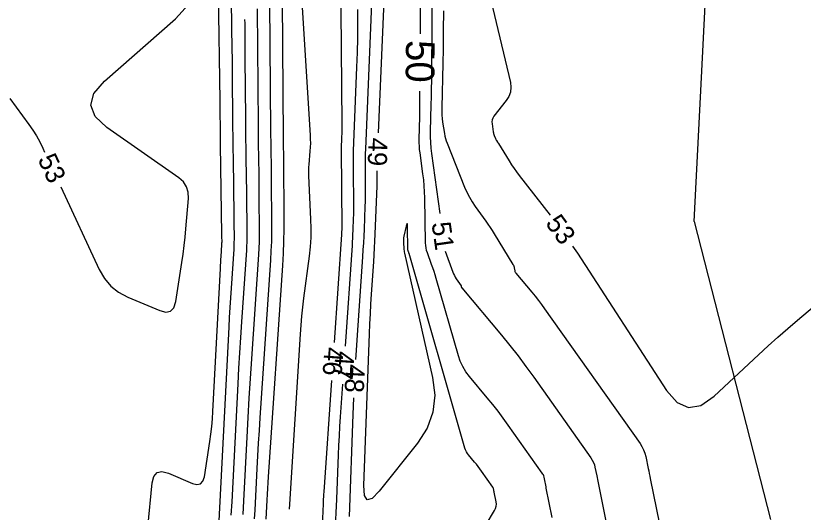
# Model space of a CAD drawing. Extents: x 2384780 to 2405861, y 547869 to 573706.
# Drawn here: x 2395701.8 to 2395784.3, y 554910.1 to 554962 of the extents above; entities that cross this region are included whole.
import ezdxf

# ---------------------------------------------------------------- set-up
doc = ezdxf.new("R2010")
doc.units = 0
for name, color, linetype in [('Old_Level_60', 7, 'Continuous'), ('Old_Level_61', 7, 'Continuous'), ('Old_Level_63', 7, 'Continuous'), ('Prop Buffer Zone 1', 7, 'Continuous')]:
    doc.layers.add(name, color=color, linetype=linetype)

msp = doc.modelspace()

# ---------------------------------------------------------------- linework, layer by layer
at = {"layer": 'Old_Level_60'}
for points in [[(2395735.20625, 554927.8585), (2395735.98675, 554939.1555), (2395735.99125, 554939.226), (2395735.99525, 554939.29675), (2395735.999, 554939.36725), (2395736.00175, 554939.438), (2395736.01075, 554939.669), (2395736.01225, 554939.7185), (2395736.0135, 554939.768), (2395736.014, 554939.8175), (2395736.014, 554939.86725), (2395735.96275, 554948.089), (2395735.96275, 554948.3455), (2395735.96575, 554948.60175), (2395735.972, 554948.858), (2395735.981, 554949.1145), (2395736.016, 554949.9515), (2395736.0225, 554950.13075), (2395736.0265, 554950.31025), (2395736.0285, 554950.48975), (2395736.028, 554950.66925), (2395735.78325, 554978.6085)], [(2395723.123, 554909.17025), (2395724.1735, 554929.43975), (2395724.2285, 554930.46425), (2395724.2875, 554931.4885), (2395724.3505, 554932.51225), (2395724.41725, 554933.536), (2395724.692, 554937.61975), (2395724.71225, 554937.9665), (2395724.72575, 554938.31325), (2395724.73275, 554938.6605), (2395724.7335, 554939.00775), (2395724.725, 554940.14225), (2395724.72275, 554940.3855), (2395724.72025, 554940.6285), (2395724.7175, 554940.87175), (2395724.714, 554941.11475), (2395724.62525, 554947.06175), (2395724.6095, 554948.1915), (2395724.59575, 554949.321), (2395724.584, 554950.4505), (2395724.5745, 554951.58025), (2395724.5465, 554955.27025), (2395724.53975, 554956.061), (2395724.532, 554956.85175), (2395724.5225, 554957.6425), (2395724.512, 554958.43325), (2395724.25525, 554976.42975)], [(2395730.98475, 554976.337), (2395732.66675, 554949.5555), (2395732.68525, 554949.13125), (2395732.68775, 554948.70725), (2395732.674, 554948.2835), (2395732.64425, 554947.86), (2395732.5205, 554946.4765), (2395732.49925, 554946.18), (2395732.488, 554945.88325), (2395732.48725, 554945.5865), (2395732.4965, 554945.28925), (2395732.7185, 554940.7555), (2395732.74425, 554939.785), (2395732.7265, 554938.816), (2395732.6655, 554937.849), (2395732.56075, 554936.8835), (2395731.98575, 554932.4935), (2395731.8705, 554931.552), (2395731.77125, 554930.609), (2395731.68775, 554929.6645), (2395731.62, 554928.7185), (2395730.50025, 554910.94), (2395730.462, 554910.38625)], [(2395729.664, 554973.362), (2395729.8465, 554949.29475), (2395729.8485, 554949.05375), (2395729.851, 554948.813), (2395729.85375, 554948.57225), (2395729.85725, 554948.3315), (2395729.869, 554947.54475), (2395729.87125, 554947.37625), (2395729.87325, 554947.2075), (2395729.875, 554947.039), (2395729.8765, 554946.8705), (2395729.921, 554940.96425), (2395729.91875, 554939.69875), (2395729.89275, 554938.43425), (2395729.84325, 554937.1705), (2395729.77025, 554935.90725), (2395728.28275, 554913.797), (2395728.24275, 554913.18525), (2395728.20525, 554912.57325), (2395728.17, 554911.961), (2395728.137, 554911.34875), (2395728.0335, 554909.3485)], [(2395745.48575, 554970.7005), (2395745.377, 554956.08875), (2395745.36875, 554955.24525), (2395745.35675, 554954.40175), (2395745.341, 554953.55825), (2395745.32125, 554952.715), (2395745.251, 554949.96), (2395745.24775, 554949.3705), (2395745.26875, 554948.782), (2395745.314, 554948.19525), (2395745.38325, 554947.6095), (2395746.2545, 554941.33375)], [(2395728.3905, 554968.05875), (2395728.52775, 554949.95325), (2395728.532, 554949.4465), (2395728.53725, 554948.94), (2395728.5435, 554948.4335), (2395728.5505, 554947.92675), (2395728.57525, 554946.272), (2395728.58025, 554945.9175), (2395728.5845, 554945.56275), (2395728.58825, 554945.20825), (2395728.59125, 554944.8535), (2395728.62525, 554940.338), (2395728.6235, 554939.37075), (2395728.60375, 554938.404), (2395728.56575, 554937.43775), (2395728.50975, 554936.472), (2395727.39875, 554919.95625), (2395727.312, 554918.629), (2395727.2305, 554917.30175), (2395727.154, 554915.974), (2395727.08275, 554914.646), (2395726.85775, 554910.3075), (2395726.80775, 554909.378)], [(2395737.4585, 554926.0485), (2395737.4855, 554926.5225), (2395737.62025, 554928.5935), (2395738.18775, 554936.807), (2395738.235, 554937.5315), (2395738.2765, 554938.2565), (2395738.31275, 554938.9815), (2395738.34325, 554939.707), (2395738.434, 554942.077), (2395738.45075, 554942.585), (2395738.46175, 554943.093), (2395738.467, 554943.601), (2395738.4665, 554944.10925), (2395738.45325, 554946.252), (2395738.45325, 554946.71125), (2395738.4585, 554947.17025), (2395738.4695, 554947.629), (2395738.486, 554948.08775), (2395739.26725, 554966.76425)], [(2395739.831, 554949.789), (2395740.51125, 554966.0505)], [(2395715.6705, 554908.49175), (2395716.12325, 554913.1425), (2395716.28975, 554913.82825), (2395716.6285, 554914.22525), (2395717.13875, 554914.334), (2395717.821, 554914.154), (2395720.3305, 554913.09525), (2395720.81225, 554912.96875), (2395721.18225, 554913.04325), (2395721.44025, 554913.3185), (2395721.58675, 554913.79475), (2395722.1625, 554917.46825), (2395722.27575, 554918.2565), (2395722.36825, 554919.04675), (2395722.44025, 554919.83925), (2395722.49175, 554920.634), (2395723.26725, 554935.5975), (2395723.284, 554935.9075), (2395723.30175, 554936.2175), (2395723.32075, 554936.5275), (2395723.341, 554936.83725), (2395723.42425, 554938.07325), (2395723.43025, 554938.17825), (2395723.4345, 554938.283), (2395723.4365, 554938.38825), (2395723.43675, 554938.49325), (2395723.43425, 554938.83675), (2395723.4335, 554938.91025), (2395723.43275, 554938.98375), (2395723.432, 554939.0575), (2395723.431, 554939.131), (2395723.2905, 554948.536), (2395723.28425, 554948.992), (2395723.27875, 554949.448), (2395723.274, 554949.904), (2395723.27, 554950.36), (2395723.25875, 554951.8495), (2395723.256, 554952.16875), (2395723.253, 554952.488), (2395723.24925, 554952.80725), (2395723.24475, 554953.1265), (2395723.083, 554964.4775)], [(2395751.587, 554963.686), (2395753.6365, 554955.061), (2395753.70425, 554954.5455), (2395753.65675, 554954.05575), (2395753.49375, 554953.59125), (2395753.21525, 554953.1525), (2395751.9225, 554951.51325), (2395751.80625, 554951.33275), (2395751.73275, 554951.141), (2395751.7025, 554950.93775), (2395751.7155, 554950.7235), (2395751.8445, 554949.8965), (2395751.86275, 554949.79725), (2395751.88675, 554949.6995), (2395751.91625, 554949.6035), (2395751.951, 554949.509), (2395752.08325, 554949.18025), (2395752.1065, 554949.1265), (2395752.13325, 554949.07425), (2395752.163, 554949.024), (2395752.19575, 554948.9755), (2395752.308, 554948.81925), (2395752.33175, 554948.7855), (2395752.35475, 554948.7515), (2395752.377, 554948.717), (2395752.399, 554948.682), (2395753.52025, 554946.841), (2395753.766, 554946.45025), (2395754.02275, 554946.067), (2395754.29025, 554945.69125), (2395754.56875, 554945.32325), (2395757.81075, 554941.16225)], [(2395706.5405, 554944.144), (2395710.5715, 554935.48), (2395711.11025, 554934.5435), (2395711.788, 554933.75075), (2395712.6045, 554933.10225), (2395713.56, 554932.59775), (2395716.90825, 554931.18525), (2395717.551, 554931.0165), (2395718.04475, 554931.11575), (2395718.38925, 554931.483), (2395718.58425, 554932.1185), (2395719.2275, 554936.221), (2395719.3575, 554937.101), (2395719.47175, 554937.983), (2395719.57, 554938.86675), (2395719.65275, 554939.7525), (2395719.92025, 554942.92625), (2395719.9005, 554943.57025), (2395719.7265, 554944.142), (2395719.39825, 554944.6415), (2395718.916, 554945.0685), (2395711.38175, 554950.333), (2395710.154, 554951.4825), (2395709.70025, 554952.67475), (2395710.02025, 554953.9095), (2395711.11375, 554955.187), (2395718.552, 554961.71325), (2395719.94275, 554963.202)], [(2395727.117, 554962.7555), (2395727.209, 554950.61175), (2395727.21575, 554949.83925), (2395727.22375, 554949.067), (2395727.233, 554948.29475), (2395727.24375, 554947.52225), (2395727.2815, 554944.99925), (2395727.289, 554944.45875), (2395727.2955, 554943.918), (2395727.30125, 554943.3775), (2395727.30575, 554942.83675), (2395727.32925, 554939.712), (2395727.328, 554939.04275), (2395727.3145, 554938.37375), (2395727.28825, 554937.705), (2395727.2495, 554937.03675), (2395726.51475, 554926.11525), (2395726.3815, 554924.073), (2395726.25575, 554922.03025), (2395726.138, 554919.987), (2395726.02825, 554917.94325), (2395725.68225, 554911.2665), (2395725.60525, 554909.836)], [(2395736.361, 554927.47125), (2395737.08725, 554937.98125), (2395737.113, 554938.37875), (2395737.136, 554938.7765), (2395737.15575, 554939.1745), (2395737.1725, 554939.5725), (2395737.2225, 554940.873), (2395737.2315, 554941.15175), (2395737.2375, 554941.4305), (2395737.2405, 554941.70925), (2395737.24025, 554941.98825), (2395737.2145, 554946.11675), (2395737.2145, 554947.00125), (2395737.22475, 554947.88575), (2395737.246, 554948.77), (2395737.2775, 554949.654), (2395737.57125, 554956.672), (2395737.6245, 554958.176), (2395737.659, 554959.6805), (2395737.67425, 554961.185), (2395737.6705, 554962.69)], [(2395746.63625, 554962.54275), (2395746.62125, 554961.867), (2395746.613, 554961.19075), (2395746.5965, 554958.98175), (2395746.592, 554958.5085), (2395746.58525, 554958.03525), (2395746.5765, 554957.562), (2395746.56525, 554957.08875), (2395746.44525, 554952.3915), (2395746.444, 554952.018), (2395746.45975, 554951.6455), (2395746.49225, 554951.27425), (2395746.5415, 554950.904), (2395746.73, 554949.696), (2395746.77775, 554949.43925), (2395746.8395, 554949.18625), (2395746.91575, 554948.93725), (2395747.00625, 554948.69225), (2395748.85025, 554944.10225), (2395749.08125, 554943.57375), (2395749.3425, 554943.06225), (2395749.6345, 554942.56725), (2395749.957, 554942.089), (2395751.06, 554940.5545), (2395751.29325, 554940.2235), (2395751.52, 554939.88825), (2395751.74025, 554939.549), (2395751.95425, 554939.20525), (2395753.906, 554936.00075), (2395753.95225, 554935.91675), (2395753.99025, 554935.82975), (2395754.0205, 554935.7395), (2395754.04275, 554935.646), (2395754.102, 554935.33625), (2395754.1185, 554935.2715), (2395754.14275, 554935.2105), (2395754.17475, 554935.15325), (2395754.21425, 554935.09975), (2395755.87675, 554933.115), (2395756.2285, 554932.68625), (2395756.5715, 554932.25075), (2395756.90575, 554931.8085), (2395757.23125, 554931.3595), (2395767.2215, 554917.2805), (2395767.42625, 554916.95825), (2395767.59475, 554916.61975), (2395767.7265, 554916.26575), (2395767.822, 554915.89575), (2395768.0735, 554914.661), (2395768.1275, 554914.3965), (2395768.18125, 554914.132), (2395768.23525, 554913.8675), (2395768.28925, 554913.603), (2395770.2365, 554904.0475)], [(2395701.22525, 554953.36125), (2395703.2055, 554950.64975), (2395703.61475, 554950.05975), (2395703.99375, 554949.452), (2395704.3425, 554948.8265), (2395704.66125, 554948.183), (2395704.853, 554947.77075)], [(2395751.116, 554908.80775), (2395751.99175, 554910.268), (2395752.09625, 554910.48275), (2395752.15675, 554910.70475), (2395752.1735, 554910.93425), (2395752.1465, 554911.17125), (2395751.93925, 554912.18775), (2395751.92825, 554912.2415), (2395751.9175, 554912.29525), (2395751.9065, 554912.349), (2395751.8955, 554912.40275), (2395751.85975, 554912.57825), (2395751.85025, 554912.615), (2395751.83725, 554912.65025), (2395751.8205, 554912.68375), (2395751.8, 554912.716), (2395750.61475, 554914.3865), (2395750.44, 554914.6275), (2395750.2605, 554914.865), (2395750.07625, 554915.09875), (2395749.88725, 554915.329), (2395749.2625, 554916.075), (2395749.13825, 554916.23975), (2395749.033, 554916.41475), (2395748.94675, 554916.6), (2395748.87975, 554916.79525), (2395743.02825, 554937.16825), (2395743.017, 554937.20625), (2395743.005, 554937.24425), (2395742.99225, 554937.28175), (2395742.979, 554937.319), (2395742.9345, 554937.44075), (2395742.92625, 554937.467), (2395742.92, 554937.49375), (2395742.91625, 554937.521), (2395742.9145, 554937.5485), (2395742.8755, 554939.9975), (2395742.86275, 554940.22725), (2395742.8345, 554940.30625), (2395742.7905, 554940.23475), (2395742.731, 554940.0125), (2395742.49525, 554938.97025), (2395742.46225, 554938.7965), (2395742.44175, 554938.6215), (2395742.434, 554938.4455), (2395742.439, 554938.2685), (2395742.47525, 554937.689), (2395742.4855, 554937.565), (2395742.50075, 554937.442), (2395742.52075, 554937.3195), (2395742.54575, 554937.19775), (2395745.4875, 554924.1925), (2395745.71325, 554922.3265), (2395745.5245, 554920.55575), (2395744.9215, 554918.88), (2395743.90425, 554917.2995), (2395739.90425, 554912.292), (2395739.1605, 554911.52475), (2395738.64375, 554911.36875), (2395738.35425, 554911.824), (2395738.2915, 554912.89075), (2395738.87975, 554928.75975), (2395738.92225, 554929.7965), (2395738.973, 554930.83275), (2395739.03225, 554931.86875), (2395739.0995, 554932.90425), (2395739.33325, 554936.286), (2395739.3805, 554937.01075), (2395739.42225, 554937.736), (2395739.45825, 554938.4615), (2395739.489, 554939.18725), (2395739.68275, 554944.24575), (2395739.691, 554944.5005), (2395739.6965, 554944.75525), (2395739.69925, 554945.01), (2395739.699, 554945.265), (2395739.69575, 554945.79175)], [(2395760.1625, 554937.9275), (2395760.66175, 554937.1775), (2395769.993, 554922.82975), (2395771.10225, 554921.565), (2395772.3025, 554921.0415), (2395773.5935, 554921.25925), (2395774.97575, 554922.2185), (2395779.63925, 554926.5625), (2395780.64425, 554927.48675), (2395781.661, 554928.39825), (2395782.689, 554929.29675), (2395783.7285, 554930.182), (2395798.60475, 554942.69025), (2395799.333, 554943.2065), (2395800.115, 554943.57575), (2395800.95075, 554943.798), (2395801.84025, 554943.8735), (2395804.8335, 554943.88), (2395805.46875, 554943.8505), (2395806.09175, 554943.759), (2395806.70225, 554943.60575), (2395807.30075, 554943.3905), (2395840.2565, 554929.6905)], [(2395746.81775, 554937.39025), (2395747.61375, 554935.212), (2395747.68775, 554935.0265), (2395747.7725, 554934.84625), (2395747.868, 554934.6715), (2395747.97375, 554934.502), (2395748.46975, 554933.759), (2395748.48025, 554933.741), (2395748.489, 554933.7225), (2395748.496, 554933.703), (2395748.50075, 554933.68275), (2395748.51375, 554933.61525), (2395748.51725, 554933.60125), (2395748.5225, 554933.588), (2395748.5295, 554933.5755), (2395748.53825, 554933.564), (2395752.69925, 554928.596), (2395753.58, 554927.523), (2395754.43875, 554926.433), (2395755.27525, 554925.326), (2395756.09, 554924.202), (2395762.0745, 554915.768), (2395762.221, 554915.53775), (2395762.34125, 554915.29625), (2395762.43525, 554915.04325), (2395762.50325, 554914.779), (2395762.683, 554913.8975), (2395762.7215, 554913.70875), (2395762.76, 554913.51975), (2395762.7985, 554913.331), (2395762.837, 554913.142), (2395763.934, 554907.7595)], [(2395730.76425, 554858.31), (2395732.0595, 554877.8405), (2395732.099, 554878.48975), (2395732.13125, 554879.139), (2395732.1565, 554879.78875), (2395732.17475, 554880.439), (2395732.22225, 554882.563), (2395732.235, 554883.018), (2395732.253, 554883.47275), (2395732.276, 554883.92725), (2395732.3045, 554884.38175), (2395733.95, 554908.53725), (2395733.97325, 554908.90075), (2395733.99375, 554909.26425), (2395734.0115, 554909.628), (2395734.02625, 554909.99175), (2395734.0705, 554911.1805), (2395734.08075, 554911.43525), (2395734.09325, 554911.68975), (2395734.10775, 554911.94425), (2395734.1245, 554912.1985), (2395734.9305, 554923.868)], [(2395733.308, 554868.26525), (2395733.36225, 554869.75925), (2395733.4465, 554871.25225), (2395733.77, 554876.12825), (2395733.8335, 554877.1735), (2395733.8855, 554878.219), (2395733.92625, 554879.26525), (2395733.95525, 554880.312), (2395734.134, 554888.295), (2395734.182, 554890.00525), (2395734.2495, 554891.7145), (2395734.3365, 554893.423), (2395734.443, 554895.1305), (2395735.16775, 554905.768), (2395735.25875, 554907.18625), (2395735.33875, 554908.60475), (2395735.408, 554910.02425), (2395735.466, 554911.444), (2395735.638, 554916.083), (2395735.67875, 554917.077), (2395735.7275, 554918.07025), (2395735.78425, 554919.0635), (2395735.84875, 554920.056), (2395736.0855, 554923.48075)], [(2395736.7845, 554909.62275), (2395737.1805, 554920.3045), (2395737.25225, 554922.05375)]]:
    msp.add_lwpolyline(points, dxfattribs=at)
at = {"layer": 'Old_Level_61'}
for points in [[(2395744.209, 554960.12925), (2395744.25, 554965.65025)], [(2395725.80425, 554961.62925), (2395725.809, 554961.21575), (2395725.82725, 554959.4125), (2395725.8425, 554957.60925), (2395725.8905, 554951.27025), (2395725.89925, 554950.23225), (2395725.91, 554949.194), (2395725.92275, 554948.15575), (2395725.93725, 554947.11775), (2395725.99175, 554943.45225), (2395726, 554942.86275), (2395726.00725, 554942.27325), (2395726.01325, 554941.68375), (2395726.01825, 554941.09425), (2395726.03275, 554939.16825), (2395726.032, 554938.75575), (2395726.02375, 554938.3435), (2395726.0075, 554937.93125), (2395725.98375, 554937.5195), (2395725.477, 554929.98775), (2395725.3715, 554928.37375), (2395725.27225, 554926.75925), (2395725.17925, 554925.1445), (2395725.0925, 554923.52925), (2395724.45275, 554911.184), (2395724.37675, 554909.77325)], [(2395758.02875, 554909.52225), (2395757.40475, 554912.584), (2395757.37175, 554912.74575), (2395757.33875, 554912.9075), (2395757.30575, 554913.06925), (2395757.27275, 554913.231), (2395757.165, 554913.7595), (2395757.1365, 554913.8705), (2395757.097, 554913.9765), (2395757.0465, 554914.078), (2395756.985, 554914.1745), (2395753.41475, 554919.20625), (2395752.8885, 554919.9325), (2395752.34775, 554920.64775), (2395751.793, 554921.352), (2395751.224, 554922.04525), (2395749.34225, 554924.292), (2395748.96775, 554924.78875), (2395748.6505, 554925.316), (2395748.391, 554925.87375), (2395748.189, 554926.462), (2395745.8705, 554934.534), (2395745.75925, 554934.9085), (2395745.64175, 554935.28075), (2395745.51725, 554935.651), (2395745.3865, 554936.019), (2395744.9485, 554937.21775), (2395744.86575, 554937.47675), (2395744.8055, 554937.73975), (2395744.7675, 554938.007), (2395744.752, 554938.2785), (2395744.677, 554942.9715), (2395744.65725, 554943.601), (2395744.6185, 554944.22925), (2395744.5605, 554944.856), (2395744.48325, 554945.48125), (2395744.1765, 554947.6905), (2395744.135, 554948.0435), (2395744.10775, 554948.39725), (2395744.095, 554948.752), (2395744.097, 554949.10725), (2395744.12675, 554950.26975), (2395744.1325, 554950.51875), (2395744.137, 554950.768), (2395744.14075, 554951.017), (2395744.143, 554951.26625), (2395744.16425, 554954.1295)]]:
    msp.add_lwpolyline(points, dxfattribs=at)
at = {"layer": 'Old_Level_63'}
msp.add_ellipse((2395755.96079, 555348.13292), major_axis=(22.11149, 449.92249), ratio=0.51995182, dxfattribs=at)
at = {"layer": 'Prop Buffer Zone 1'}
for points in [[(2395772.89825, 554940.494), (2395773.7635, 554957.6185), (2395777.74575, 555036.429)], [(2395772.89825, 554940.494), (2395780.87525, 554909.307)]]:
    msp.add_lwpolyline(points, dxfattribs=at)

# ---------------------------------------------------------------- texts
at = {"layer": 'Old_Level_60'}
for s, rotation, p in [('49', 268.0603417, (2395738.79825, 554949.304)), ('53', 294.9510194, (2395704.096, 554947.0275)), ('53', 306.0196139, (2395757.23775, 554940.30775)), ('51', 278.1277722, (2395745.37925, 554940.33375)), ('46', 266.048075, (2395734.17275, 554927.409)), ('47', 266.048075, (2395735.3245, 554926.9745)), ('48', 267.0455833, (2395736.4265, 554925.60475))]:
    msp.add_text(s, height=2, rotation=rotation, dxfattribs=at).set_placement(p)
at = {"layer": 'Old_Level_61'}
msp.add_text('50', height=3, rotation=269.57395, dxfattribs=at).set_placement((2395742.70425, 554959.5025))

doc.saveas('drawing.dxf')
